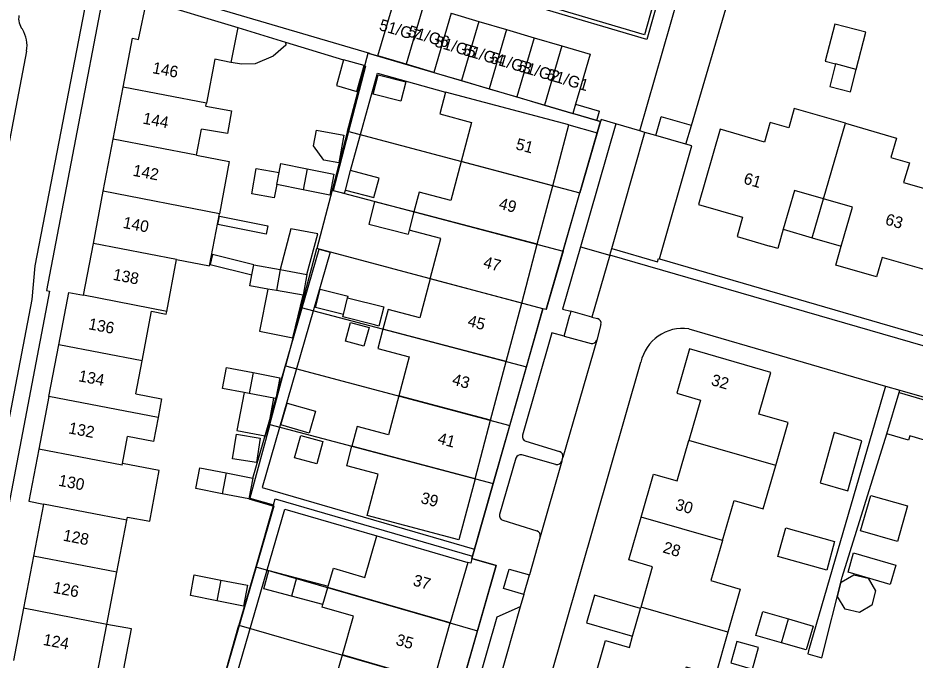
# Model space of a CAD drawing. Extents: x 194485 to 197793, y 468269 to 470822.
# Drawn here: x 195921.9 to 196015.1, y 469559.3 to 469626 of the extents above; entities that cross this region are included whole.
import ezdxf

# ---------------------------------------------------------------- set-up
doc = ezdxf.new("R2010")
doc.units = 0
for name, color, linetype in [('BGT grensvlak gebouwinstallatie plus 1', 7, 'Continuous'), ('BGT grensvlak onbegroeid terreindeel', 7, 'Continuous'), ('BGT grensvlak overig bouwwerk uitbreiding populatie', 7, 'Continuous'), ('BGT grensvlak pand op maaiveld', 7, 'Continuous'), ('BGT grensvlak pand op maaiveld LR', 7, 'Continuous'), ('BGT grensvlak wegdeel', 7, 'Continuous'), ('BGT tekst huisnummerreeks', 7, 'Continuous'), ('GEM grensvlak WOZ_BRK percelen', 7, 'Continuous')]:
    doc.layers.add(name, color=color, linetype=linetype)

msp = doc.modelspace()

# ---------------------------------------------------------------- linework, layer by layer
at = {"layer": 'BGT grensvlak gebouwinstallatie plus 1'}
for p, q in [((196006.754, 469625.31), (196005.752, 469621.467)), ((196009.956, 469624.476), (196006.754, 469625.31)), ((195944.713, 469624.981), (195949.685, 469623.46)), ((196008.955, 469620.632), (196009.956, 469624.476)), ((195949.685, 469623.46), (195949.706, 469623.134)), ((195949.706, 469623.134), (195948.391, 469621.995)), ((195945.13, 469621.169), (195944.002, 469621.357)), ((195948.391, 469621.995), (195946.527, 469621.206)), ((196005.752, 469621.467), (196006.825, 469621.187)), ((195946.527, 469621.206), (195945.13, 469621.169)), ((196004.392, 469603.152), (196005.565, 469607.195)), ((195950.224, 469604.064), (195949.136, 469599.846)), ((195953.024, 469603.537), (195950.224, 469604.064)), ((196001.377, 469604.022), (196004.392, 469603.152)), ((195951.905, 469599.34), (195953.024, 469603.537)), ((196004.392, 469603.152), (196007.401, 469602.284)), ((195947.842, 469597.817), (195946.989, 469593.443)), ((195956.132, 469596.912), (195959.879, 469595.966)), ((195959.879, 469595.966), (195959.379, 469593.984)), ((195955.632, 469594.929), (195955.695, 469595.181)), ((195958.922, 469594.099), (195955.632, 469594.929)), ((195959.379, 469593.984), (195958.922, 469594.099)), ((196009.423, 469572.703), (196010.476, 469576.4)), ((196010.476, 469576.4), (196014.291, 469575.314)), ((196014.291, 469575.314), (196013.239, 469571.617)), ((196013.239, 469571.617), (196009.423, 469572.703)), ((195950.803, 469567.845), (195954.114, 469566.969)), ((195953.57, 469565.082), (195950.301, 469565.947)), ((195998.528, 469561.864), (195999.25, 469564.346)), ((195999.25, 469564.346), (196001.913, 469563.571)), ((195933.674, 469562.526), (195931.114, 469563.008)), ((195932.726, 469557.485), (195933.674, 469562.526)), ((196001.191, 469561.089), (195998.528, 469561.864))]:
    msp.add_line(p, q, dxfattribs=at)
for points in [[(195948.762, 469608.683), (195948.483, 469607.282), (195946.162, 469607.696), (195946.632, 469610.329), (195949.006, 469609.906)], [(195942.818, 469605.371), (195947.829, 469604.37), (195947.662, 469603.535), (195942.651, 469604.536), (195942.818, 469605.371)], [(195946.38, 469600.349), (195942.095, 469601.397), (195941.842, 469600.362), (195946.181, 469599.301)], [(195946.989, 469593.443), (195950.448, 469592.768), (195951.494, 469597.179)], [(195945.379, 469587.072), (195944.635, 469583.137), (195947.737, 469582.55), (195948.481, 469586.485)], [(195986.563, 469564.641), (195981.772, 469566.021), (195980.944, 469563.149), (195985.735, 469561.769)]]:
    msp.add_lwpolyline(points, dxfattribs=at)
at = {"layer": 'BGT grensvlak onbegroeid terreindeel'}
msp.add_line((195991.274, 469612.854), (195991.846, 469614.792), dxfattribs=at)
at = {"layer": 'BGT grensvlak overig bouwwerk uitbreiding populatie'}
for p, q in [((195952.591, 469612.687), (195952.888, 469614.328)), ((195952.888, 469614.328), (195955.737, 469613.813)), ((195955.737, 469613.813), (195955.216, 469610.933)), ((195953.641, 469611.218), (195952.591, 469612.687)), ((195955.216, 469610.933), (195953.641, 469611.218)), ((195958.921, 469606.888), (195958.331, 469604.55)), ((195963.018, 469605.854), (195958.921, 469606.888)), ((195958.331, 469604.55), (195962.406, 469603.521)), ((195962.512, 469603.941), (195962.406, 469603.521)), ((195952.793, 469595.913), (195953.27, 469597.803)), ((195953.27, 469597.803), (195956.172, 469597.071)), ((195955.695, 469595.181), (195956.132, 469596.912)), ((195956.132, 469596.912), (195956.172, 469597.071)), ((195955.695, 469595.181), (195952.793, 469595.913)), ((195944.183, 469580.21), (195944.585, 469582.739)), ((195944.585, 469582.739), (195947.054, 469582.347)), ((195947.054, 469582.347), (195946.653, 469579.818)), ((195946.653, 469579.818), (195944.183, 469580.21))]:
    msp.add_line(p, q, dxfattribs=at)
for points in [[(195958.361, 469593.823), (195957.829, 469591.881), (195955.906, 469592.408), (195956.439, 469594.35), (195958.361, 469593.823)], [(195949.863, 469585.986), (195952.797, 469585.13), (195952.133, 469582.852), (195949.198, 469583.708), (195949.863, 469585.986)], [(195951.255, 469582.627), (195953.561, 469582.005), (195952.933, 469579.678), (195950.627, 469580.3), (195951.255, 469582.627)], [(196008.696, 469570.427), (196013.073, 469569.152), (196012.494, 469567.162), (196008.116, 469568.438), (196008.696, 469570.427)], [(196010.599, 469565.004), (196009.289, 469564.225), (196007.812, 469564.6), (196007.033, 469565.91), (196007.409, 469567.387), (196008.719, 469568.166), (196010.196, 469567.79), (196010.975, 469566.481), (196010.599, 469565.004)]]:
    msp.add_lwpolyline(points, dxfattribs=at)
at = {"layer": 'BGT grensvlak pand op maaiveld'}
for p, q in [((195959.275, 469622.034), (195961.086, 469628.172)), ((195935.264, 469627.818), (195944.713, 469624.981)), ((195966.889, 469626.46), (195969.766, 469625.611)), ((195969.766, 469625.611), (195972.643, 469624.762)), ((195944.713, 469624.981), (195944.002, 469621.357)), ((195972.643, 469624.762), (195975.521, 469623.913)), ((195975.521, 469623.913), (195978.398, 469623.064)), ((195957.836, 469621.016), (195955.711, 469621.616)), ((195962.2, 469621.171), (195959.275, 469622.034)), ((195965.078, 469620.321), (195962.2, 469621.171)), ((196006.825, 469621.187), (196006.219, 469618.861)), ((196008.955, 469620.632), (196006.825, 469621.187)), ((196008.36, 469618.303), (196008.955, 469620.632)), ((195958.796, 469618.048), (195959.304, 469620.061)), ((195959.304, 469620.061), (195962.167, 469619.339)), ((195965.078, 469620.321), (195967.955, 469619.472)), ((195967.955, 469619.472), (195970.832, 469618.623)), ((195931.783, 469613.383), (195932.813, 469618.796)), ((195962.167, 469619.339), (195961.659, 469617.325)), ((195970.832, 469618.623), (195973.709, 469617.774)), ((195980.42, 469619.13), (195979.8, 469617.03)), ((196006.219, 469618.861), (196008.36, 469618.303)), ((195961.659, 469617.325), (195958.796, 469618.048)), ((195979.125, 469614.867), (195966.301, 469618.273)), ((195973.709, 469617.774), (195976.587, 469616.924)), ((195941.398, 469616.813), (195941.458, 469617.128)), ((195941.398, 469616.813), (195943.144, 469616.495)), ((195976.587, 469616.924), (195979.514, 469616.06)), ((195979.8, 469617.03), (195979.514, 469616.06)), ((195977.445, 469608.54), (195979.125, 469614.867)), ((195940.427, 469611.716), (195940.943, 469614.427)), ((195930.752, 469607.971), (195931.783, 469613.383)), ((195948.762, 469608.683), (195949.006, 469609.906)), ((195955.893, 469608.103), (195956.417, 469610.122)), ((195951.51, 469608.129), (195948.762, 469608.683)), ((195975.832, 469602.466), (195977.445, 469608.54)), ((195929.721, 469602.557), (195930.752, 469607.971)), ((195963.018, 469605.854), (195962.512, 469603.941)), ((195928.697, 469597.18), (195929.721, 469602.557)), ((195974.211, 469596.364), (195975.832, 469602.466)), ((195937.335, 469595.478), (195938.366, 469600.89)), ((195946.181, 469599.301), (195946.38, 469600.349)), ((195946.38, 469600.349), (195949.136, 469599.846)), ((195949.136, 469599.846), (195951.905, 469599.34)), ((195951.905, 469599.34), (195951.494, 469597.179)), ((195948.728, 469597.662), (195947.842, 469597.817)), ((195951.494, 469597.179), (195948.728, 469597.662)), ((195972.597, 469590.286), (195974.211, 469596.364)), ((195925.108, 469586.666), (195926.133, 469592.027)), ((195934.126, 469586.942), (195934.779, 469590.359)), ((195970.978, 469584.19), (195972.597, 469590.286)), ((195945.902, 469586.973), (195945.379, 469587.072)), ((195948.481, 469586.485), (195945.902, 469586.973)), ((196012.141, 469582.783), (196013.407, 469587.09)), ((195925.108, 469586.666), (195924.063, 469581.202)), ((195969.366, 469578.12), (195970.978, 469584.19)), ((195932.74, 469579.693), (195933.28, 469582.517)), ((195943.52, 469578.726), (195946.27, 469578.189)), ((195945.865, 469576.028), (195943.102, 469576.568)), ((195924.536, 469575.5), (195923.5, 469570.089)), ((195932.153, 469568.42), (195933.192, 469573.831)), ((195933.192, 469573.831), (195933.25, 469574.133)), ((195959.147, 469572.189), (195968.607, 469569.445)), ((195923.5, 469570.089), (195922.465, 469564.676)), ((195968.607, 469569.445), (195966.795, 469563.149)), ((195931.114, 469563.008), (195932.153, 469568.42)), ((195950.803, 469567.845), (195950.301, 469565.947)), ((195953.57, 469565.082), (195954.07, 469566.818)), ((195954.07, 469566.818), (195954.114, 469566.969)), ((195922.465, 469564.676), (195921.429, 469559.265)), ((195985.735, 469561.769), (195986.563, 469564.641)), ((195986.563, 469564.641), (195986.606, 469564.791)), ((196001.191, 469561.089), (196001.913, 469563.571)), ((196001.913, 469563.571), (196004.472, 469562.827)), ((195930.149, 469557.982), (195931.114, 469563.008)), ((195965.056, 469557.104), (195966.795, 469563.149))]:
    msp.add_line(p, q, dxfattribs=at)
for points in [[(195932.813, 469618.796), (195933.778, 469623.862), (195934.412, 469623.745), (195935.264, 469627.818)], [(195978.398, 469623.064), (195981.326, 469622.2), (195980.42, 469619.13)], [(195944.002, 469621.357), (195942.324, 469621.677), (195941.458, 469617.128)], [(195955.711, 469621.616), (195954.971, 469618.942), (195957.096, 469618.342), (195957.836, 469621.016)], [(195966.301, 469618.273), (195965.701, 469616.003), (195969.003, 469615.127), (195967.925, 469611.068)], [(195943.144, 469616.495), (195944.07, 469616.326), (195943.654, 469613.961), (195940.943, 469614.427)], [(196007.836, 469615.028), (196002.531, 469616.566), (196001.949, 469614.558), (196000.024, 469615.115), (196000, 469615.033)], [(196000, 469615.033), (195999.435, 469613.088), (195994.83, 469614.425), (195992.561, 469606.607), (195997.16, 469605.28), (195996.578, 469603.262), (196000, 469602.275)], [(196007.836, 469615.028), (196013.14, 469613.49), (196012.555, 469611.473), (196014.481, 469610.917), (196013.884, 469608.894), (196018.503, 469607.553), (196017.712, 469604.815)], [(195940.427, 469611.716), (195943.841, 469611.066), (195942.808, 469605.645)], [(195967.925, 469611.068), (195966.847, 469607.009), (195963.554, 469607.883), (195963.018, 469605.854)], [(195949.006, 469609.906), (195949.194, 469610.852), (195951.942, 469610.298)], [(195951.942, 469610.298), (195954.697, 469609.742), (195954.265, 469607.573), (195951.51, 469608.129)], [(195955.893, 469608.103), (195958.867, 469607.331), (195959.391, 469609.35), (195956.417, 469610.122)], [(196005.565, 469607.195), (196002.544, 469608.067), (196001.377, 469604.022)], [(196007.401, 469602.284), (196008.568, 469606.329), (196005.565, 469607.195)], [(195938.366, 469600.89), (195941.779, 469600.24), (195942.808, 469605.645)], [(195964.691, 469598.892), (195965.823, 469603.085), (195962.512, 469603.941)], [(196001.377, 469604.022), (196000.806, 469602.042), (196000, 469602.275)], [(196016.892, 469601.977), (196016.255, 469599.771), (196011.64, 469601.102), (196011.058, 469599.085), (196006.83, 469600.304), (196007.401, 469602.284)], [(195947.842, 469597.817), (195945.961, 469598.146), (195946.181, 469599.301)], [(195964.691, 469598.892), (195963.613, 469594.834), (195960.335, 469595.705), (195959.797, 469593.67)], [(195926.133, 469592.027), (195927.174, 469597.466), (195928.697, 469597.18)], [(195934.779, 469590.359), (195935.763, 469595.51), (195937.285, 469595.215), (195937.335, 469595.478)], [(195959.797, 469593.67), (195959.259, 469591.636), (195962.533, 469590.766), (195961.458, 469586.718)], [(196000.6, 469579.49), (196001.885, 469583.965), (195998.856, 469584.837), (196000.106, 469589.173), (195991.653, 469591.621), (195990.32, 469586.994), (195992.77, 469586.288), (195991.562, 469582.095)], [(195945.379, 469587.072), (195943.148, 469587.493), (195943.533, 469589.683), (195946.302, 469589.148)], [(195946.302, 469589.148), (195949.072, 469588.613), (195948.656, 469586.452), (195948.481, 469586.485)], [(195934.126, 469586.942), (195936.812, 469586.429), (195936.443, 469584.499)], [(196013.407, 469587.09), (196020.837, 469584.906), (196019.707, 469581.06), (196014.519, 469582.585), (196014.383, 469582.124), (196012.141, 469582.783)], [(195961.458, 469586.718), (195960.383, 469582.669), (195957.118, 469583.536), (195956.58, 469581.502)], [(195936.443, 469584.499), (195935.966, 469582.003), (195933.28, 469582.517)], [(196005.201, 469577.714), (196008.075, 469576.864), (196009.537, 469582.064), (196006.663, 469582.914), (196005.201, 469577.714)], [(195969.366, 469578.12), (195967.68, 469571.771), (195958.16, 469574.301), (195959.302, 469578.601), (195956.042, 469579.467), (195956.58, 469581.502)], [(195986.618, 469574.151), (195987.903, 469578.609), (195990.353, 469577.902), (195991.562, 469582.095)], [(195924.063, 469581.202), (195923.027, 469575.788), (195924.536, 469575.5)], [(195933.25, 469574.133), (195935.579, 469573.708), (195936.56, 469578.986), (195932.74, 469579.693)], [(195995.075, 469571.714), (195996.273, 469575.872), (195999.31, 469574.997), (196000.6, 469579.49)], [(195943.102, 469576.568), (195940.348, 469577.107), (195940.764, 469579.265), (195943.52, 469578.726)], [(195946.27, 469578.189), (195946.283, 469578.186), (195945.865, 469576.028)], [(195986.606, 469564.791), (195987.813, 469568.979), (195985.334, 469569.693), (195986.618, 469574.151)], [(196001.645, 469573.015), (196006.717, 469571.608), (196005.896, 469568.649), (196000.824, 469570.056), (196001.645, 469573.015)], [(195954.114, 469566.969), (195954.65, 469568.83), (195957.917, 469567.889), (195959.147, 469572.189)], [(195995.075, 469571.714), (195993.875, 469567.551), (195996.92, 469566.673), (195995.633, 469562.19)], [(195950.301, 469565.947), (195947.441, 469566.704), (195947.944, 469568.602), (195950.803, 469567.845)], [(195942.556, 469565.445), (195939.799, 469565.99), (195940.204, 469568.142), (195942.964, 469567.604)], [(195942.964, 469567.604), (195945.723, 469567.067), (195945.313, 469564.901), (195942.556, 469565.445)], [(195955.585, 469559.834), (195956.747, 469563.867), (195953.49, 469564.806), (195953.57, 469565.082)], [(196004.472, 469562.827), (196003.75, 469560.345), (196001.191, 469561.089)], [(195981.636, 469556.86), (195982.92, 469561.317), (195985.399, 469560.603), (195985.735, 469561.769)], [(195995.633, 469562.19), (195994.342, 469557.696), (195991.288, 469558.576), (195990.092, 469554.423)], [(195995.934, 469559.001), (195998.174, 469558.358), (195998.814, 469560.588), (195996.575, 469561.231), (195995.934, 469559.001)], [(195950.583, 469554.721), (195951.164, 469556.738), (195954.422, 469555.8), (195955.585, 469559.834)]]:
    msp.add_lwpolyline(points, dxfattribs=at)
at = {"layer": 'BGT grensvlak pand op maaiveld LR'}
for p, q in [((195964.011, 469627.309), (195962.2, 469621.171)), ((195966.889, 469626.46), (195965.078, 469620.321)), ((195969.766, 469625.611), (195967.955, 469619.472)), ((195972.643, 469624.762), (195970.832, 469618.623)), ((195975.521, 469623.913), (195973.709, 469617.774)), ((195978.398, 469623.064), (195976.587, 469616.924)), ((195941.458, 469617.128), (195932.813, 469618.796)), ((196005.565, 469607.195), (196007.836, 469615.028)), ((195940.427, 469611.716), (195931.783, 469613.383)), ((195977.445, 469608.54), (195967.925, 469611.068)), ((195951.942, 469610.298), (195951.51, 469608.129)), ((195942.808, 469605.645), (195930.752, 469607.971)), ((195975.832, 469602.466), (195963.018, 469605.854)), ((195938.366, 469600.89), (195929.721, 469602.557)), ((195949.136, 469599.846), (195948.728, 469597.662)), ((195974.211, 469596.364), (195964.691, 469598.892)), ((195937.335, 469595.478), (195928.697, 469597.18)), ((195972.597, 469590.286), (195959.797, 469593.67)), ((195934.779, 469590.359), (195926.133, 469592.027)), ((195946.302, 469589.148), (195945.902, 469586.973)), ((195936.443, 469584.499), (195925.108, 469586.666)), ((195970.978, 469584.19), (195961.458, 469586.718)), ((195969.366, 469578.12), (195956.58, 469581.502)), ((196000.6, 469579.49), (195991.562, 469582.095)), ((195932.71, 469579.535), (195924.063, 469581.202)), ((195932.71, 469579.535), (195932.74, 469579.693)), ((195943.52, 469578.726), (195943.102, 469576.568)), ((195933.192, 469573.831), (195924.536, 469575.5)), ((195995.075, 469571.714), (195986.618, 469574.151)), ((195932.153, 469568.42), (195923.5, 469570.089)), ((195942.964, 469567.604), (195942.556, 469565.445)), ((195966.795, 469563.149), (195954.07, 469566.818)), ((195931.114, 469563.008), (195922.465, 469564.676)), ((195995.633, 469562.19), (195986.606, 469564.791)), ((195965.056, 469557.104), (195955.585, 469559.834))]:
    msp.add_line(p, q, dxfattribs=at)
at = {"layer": 'BGT grensvlak wegdeel'}
for p, q in [((195986.473, 469614.25), (195991.863, 469632.976)), ((195991.846, 469614.792), (195996.718, 469631.326)), ((195931.116, 469630.342), (195958.394, 469622.294)), ((195949.685, 469623.46), (195955.711, 469621.616)), ((195922.78, 469622.525), (195919.28, 469604.298)), ((195979.8, 469617.03), (195982.3, 469616.292)), ((195982.015, 469615.324), (195979.514, 469616.06)), ((195982.015, 469615.324), (195982.3, 469616.292)), ((195979.125, 469614.867), (195982.054, 469614.036)), ((195983.989, 469614.972), (195980.314, 469602.187)), ((195982.393, 469615.213), (195982.015, 469615.324)), ((195982.054, 469614.036), (195982.393, 469615.213)), ((195982.453, 469615.419), (195982.393, 469615.213)), ((195983.989, 469614.972), (195982.453, 469615.419)), ((195986.473, 469614.25), (195983.989, 469614.972)), ((195988.152, 469613.762), (195988.71, 469615.716)), ((195991.846, 469614.792), (195988.71, 469615.716)), ((195976.761, 469595.693), (195982.054, 469614.036)), ((195983.562, 469602.04), (195987.019, 469614.091)), ((195987.019, 469614.091), (195986.473, 469614.25)), ((195988.152, 469613.762), (195987.019, 469614.091)), ((195991.274, 469612.854), (195988.152, 469613.762)), ((195988.524, 469600.953), (195991.878, 469612.682)), ((195991.878, 469612.682), (195991.274, 469612.854)), ((195980.314, 469602.187), (195983.369, 469601.353)), ((195983.369, 469601.353), (195983.562, 469602.04)), ((195983.369, 469601.353), (195981.5, 469594.912)), ((196036.722, 469585.87), (195983.369, 469601.353)), ((195979.325, 469595.52), (195979.216, 469595.118)), ((195981.5, 469594.912), (195979.325, 469595.52)), ((195978.623, 469592.92), (195979.216, 469595.118)), ((195981.5, 469594.912), (195982.093, 469594.746)), ((195982.443, 469594.138), (195982.014, 469592.503)), ((195991.564, 469593.7), (196012.01, 469587.753)), ((195982.014, 469592.503), (195978.484, 469580.339)), ((195978.623, 469592.92), (195981.411, 469592.177)), ((195967.234, 469522.882), (195986.592, 469590.216)), ((196012.01, 469587.753), (196004.803, 469562.977)), ((196012.01, 469587.753), (196013.476, 469587.327)), ((196013.407, 469587.09), (196013.476, 469587.327)), ((196013.476, 469587.327), (196035.308, 469580.977)), ((195974.64, 469582.018), (195978.147, 469580.946)), ((195977.772, 469579.62), (195974.223, 469580.593)), ((195978.377, 469579.941), (195978.484, 469580.339)), ((195973.611, 469580.25), (195971.919, 469574.426)), ((195978.377, 469579.941), (195976.134, 469572.109)), ((195972.252, 469573.809), (195975.799, 469572.723)), ((195976.134, 469572.109), (195975.011, 469568.146)), ((195969.322, 469570.8), (195969.048, 469569.836)), ((195974.435, 469566.114), (195975.011, 469568.146)), ((195974.435, 469566.114), (195974.066, 469564.811)), ((195974.066, 469564.811), (195963.144, 469526.894)), ((196004.803, 469562.977), (196004.015, 469560.268))]:
    msp.add_line(p, q, dxfattribs=at)
for points in [[(195967.655, 469641.097), (195967.767, 469641.481), (195990.361, 469634.882), (195987.227, 469623.726), (195964.718, 469630.421), (195964.832, 469630.804)], [(195967.655, 469641.097), (195989.869, 469634.609), (195986.952, 469624.225), (195964.832, 469630.804)], [(195929.416, 469630.118), (195923.633, 469600.242), (195923.319, 469596.729), (195911.591, 469535.611)], [(195930.885, 469629.133), (195924.859, 469597.673), (195925.175, 469597.618), (195914.984, 469544.405), (195913.673, 469537.559)], [(195958.394, 469622.294), (195958.39, 469622.27), (195959.275, 469622.034)], [(195957.836, 469621.016), (195957.993, 469620.972), (195954.644, 469608.068), (195955.804, 469607.761), (195955.893, 469608.103)], [(195956.417, 469610.122), (195959.24, 469620.24), (195966.301, 469618.273)], [(195946.27, 469578.189), (195953.163, 469601.953), (195954.323, 469601.645), (195947.235, 469577.206), (195969.322, 469570.8)], [(195980.314, 469602.187), (195978.46, 469595.743), (195979.325, 469595.52)], [(195983.562, 469602.04), (195988.334, 469600.663), (195988.422, 469600.983), (195988.524, 469600.953)], [(195988.524, 469600.953), (196048.648, 469583.495), (196099.933, 469568.675)], [(195976.761, 469595.693), (195976.414, 469595.775), (195969.322, 469570.8)], [(195978.623, 469592.92), (195977.343, 469593.262), (195974.305, 469582.633)], [(196004.015, 469560.268), (196003.924, 469559.954), (196005.391, 469559.527), (196007.502, 469567.912), (196012.141, 469582.783)], [(195945.865, 469576.028), (195948.45, 469575.292), (195943.158, 469557.045), (195944.31, 469556.711), (195949.603, 469574.957), (195959.147, 469572.189)], [(195969.048, 469569.836), (195971.558, 469569.131), (195958.74, 469524.475)], [(195969.048, 469569.836), (195968.912, 469569.357), (195968.607, 469569.445)], [(195974.435, 469566.114), (195972.328, 469566.744), (195972.895, 469568.754), (195975.011, 469568.146)], [(195974.066, 469564.811), (195971.626, 469563.739), (195961.715, 469529.297), (195963.144, 469526.894)]]:
    msp.add_lwpolyline(points, dxfattribs=at)
for centre, radius, start, end in [((195923.788, 469625.909), 1.833, 169.91024, 217.7885), ((195919.577, 469623.075), 3.25, 350.25599, 31.76873), ((195981.958, 469594.264), 0.501, 345.46018, 74.39427), ((195990.976, 469589.249), 4.489, 82.47557, 167.56413), ((195981.54, 469592.659), 0.499, 255.04243, 341.75155), ((195974.784, 469582.495), 0.498, 163.90943, 253.24619), ((195974.091, 469580.111), 0.5, 74.71481, 163.82275), ((195978.002, 469580.468), 0.499, 345.01071, 73.06643), ((195977.903, 469580.103), 0.501, 254.82432, 341.0746), ((195972.398, 469574.286), 0.499, 163.73391, 252.9783), ((195975.643, 469572.24), 0.508, 345.08858, 72.14541)]:
    msp.add_arc(centre, radius, start, end, dxfattribs=at)
at = {"layer": 'GEM grensvlak WOZ_BRK percelen'}
for p, q in [((195956.122, 469614.202), (195954.518, 469608.101)), ((195956.122, 469614.202), (195980.253, 469607.794)), ((195954.518, 469608.101), (195952.918, 469602.018)), ((195954.518, 469608.101), (195978.511, 469601.758)), ((195978.511, 469601.758), (195980.253, 469607.794)), ((195976.415, 469595.777), (195952.918, 469602.018)), ((195951.293, 469595.918), (195949.665, 469589.849)), ((195951.293, 469595.918), (195974.698, 469589.731)), ((195974.698, 469589.731), (195976.415, 469595.777)), ((195948.033, 469583.763), (195949.665, 469589.849)), ((195949.665, 469589.849), (195972.974, 469583.66)), ((195972.974, 469583.66), (195974.698, 469589.731)), ((195948.033, 469583.763), (195971.258, 469577.619)), ((195971.258, 469577.619), (195972.974, 469583.66)), ((195969.117, 469570.078), (195971.258, 469577.619)), ((195948.438, 469575.415), (195948.614, 469576.025)), ((195948.614, 469576.025), (195969.117, 469570.078)), ((195948.438, 469575.415), (195946.583, 469568.977)), ((195946.583, 469568.977), (195944.842, 469562.931)), ((195946.583, 469568.977), (195969.608, 469562.338)), ((195943.104, 469556.876), (195944.842, 469562.931)), ((195944.842, 469562.931), (195967.873, 469556.292)), ((195967.873, 469556.292), (195969.608, 469562.338))]:
    msp.add_line(p, q, dxfattribs=at)
for points in [[(195956.122, 469614.202), (195958.254, 469622.31), (195982.393, 469615.213), (195980.253, 469607.794)], [(195951.293, 469595.918), (195952.401, 469600.053), (195952.918, 469602.018)], [(195978.511, 469601.758), (195976.761, 469595.693), (195976.415, 469595.777)], [(195948.033, 469583.763), (195945.984, 469576.12), (195948.438, 469575.415)], [(195969.608, 469562.338), (195971.558, 469569.131), (195969.048, 469569.836), (195969.117, 469570.078)]]:
    msp.add_lwpolyline(points, dxfattribs=at)

# ---------------------------------------------------------------- texts
at = {"layer": 'BGT tekst huisnummerreeks'}
for s, rotation, p in [('51/G7', 343.6, (195959.32, 469624.73)), ('51/G6', 343.6, (195962.291, 469624.08)), ('51/G5', 343.6, (195965.095, 469623.026)), ('51/G4', 343.6, (195967.979, 469622.174)), ('51/G3', 343.6, (195970.853, 469621.326)), ('146', 349.2, (195935.777, 469620.246)), ('51/G2', 343.6, (195973.737, 469620.475)), ('51/G1', 343.6, (195976.744, 469619.587)), ('144', 349.2, (195934.781, 469615.007)), ('51', 345.1, (195973.513, 469612.35)), ('142', 349.2, (195933.755, 469609.592)), ('61', 343.7, (195997.179, 469608.795)), ('49', 345.1, (195971.753, 469606.18)), ('63', 344.2, (196011.896, 469604.542)), ('140', 349.2, (195932.72, 469604.181)), ('47', 345.1, (195970.138, 469600.092)), ('138', 349.2, (195931.689, 469598.786)), ('136', 349.2, (195929.134, 469593.66)), ('45', 345.1, (195968.515, 469594.003)), ('134', 349.2, (195928.103, 469588.26)), ('43', 345.1, (195966.904, 469587.915)), ('32', 343.9, (195993.811, 469587.87)), ('132', 349.2, (195927.072, 469582.847)), ('41', 345.1, (195965.4, 469581.802)), ('130', 349.2, (195926.028, 469577.408)), ('39', 345.1, (195963.638, 469575.622)), ('30', 343.9, (195990.081, 469574.943)), ('128', 349.2, (195926.498, 469571.708)), ('28', 343.9, (195988.794, 469570.487)), ('126', 349.2, (195925.463, 469566.296)), ('37', 343.9, (195962.832, 469567.074)), ('124', 349.2, (195924.43, 469560.883)), ('35', 344, (195961.052, 469560.903))]:
    msp.add_text(s, height=1.2, rotation=rotation, dxfattribs=at).set_placement(p)

doc.saveas('drawing.dxf')
